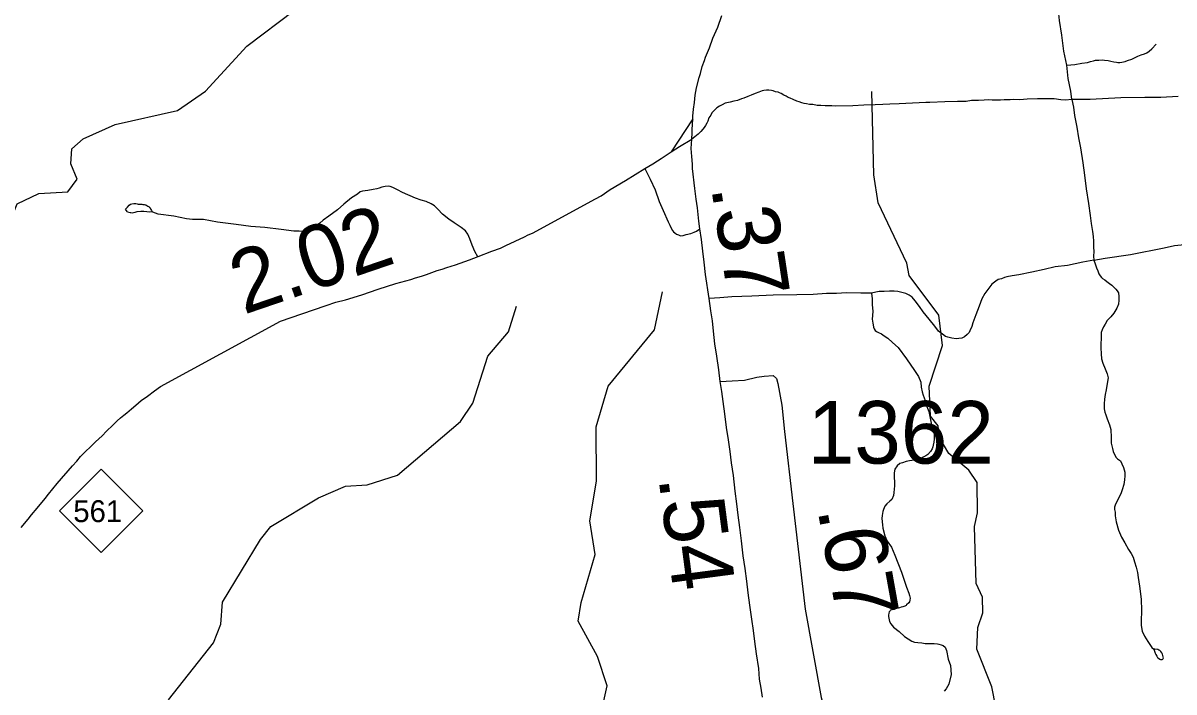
# Model space of a CAD drawing. Extents: x 2290615 to 2522933, y 819489 to 1012715.
# Drawn here: x 2297383 to 2306578, y 896542 to 901886 of the extents above; entities that cross this region are included whole.
import ezdxf

# ---------------------------------------------------------------- set-up
doc = ezdxf.new("R2010")
doc.units = 0
for name, color, linetype in [('Exist Hydrographic Misc Water Feature', 7, 'Continuous'), ('Exist Road Non-System Type 51', 7, 'Continuous'), ('Exist Road Primary NC Attributed', 7, 'Continuous'), ('Exist Road Primary NC Mileage Hundredths English Label', 7, 'Continuous'), ('Exist Road Primary NC Shield CELL', 7, 'Continuous'), ('Exist Road Primary NC Shield Number Label', 7, 'Continuous'), ('Exist Road Secondary Mileage Hundredths English Label', 7, 'Continuous'), ('Exist Road Secondary Type 51 Attributed', 7, 'Continuous'), ('Exist Road Secondary Type 51 Number Label', 7, 'Continuous')]:
    doc.layers.add(name, color=color, linetype=linetype)

msp = doc.modelspace()

# ---------------------------------------------------------------- linework, layer by layer
at = {"layer": 'Exist Hydrographic Misc Water Feature'}
for points in [[(2295899.3, 899469.5), (2295979, 899482.9), (2296301, 899755.4), (2296392, 899795.2), (2296899.9, 899878.4), (2297049, 899946.9), (2297189.1, 900087.3), (2297335.1, 900441.1), (2297508.9, 900523.9), (2297742.1, 900536.7), (2297816.1, 900638.2), (2297765, 900760.8), (2297772, 900879.2), (2297862, 900961.7), (2298120, 901074), (2298618.1, 901186.4), (2298841, 901340), (2299171.1, 901701.4), (2299551.1, 901989.4)], [(2305220.1, 896094.4), (2305123.1, 896582.7), (2305004.2, 896883), (2305010.2, 897057.3), (2305050.1, 897173.8), (2305049.1, 897298.5), (2304998.3, 897408), (2304985.1, 897863.6), (2305008.1, 897973), (2305006.3, 898215.7), (2304938.2, 898314.7), (2304778.2, 898446), (2304702.2, 898577.4), (2304693.1, 898668.9), (2304634.1, 898745.3), (2304623.2, 898984.4), (2304728.2, 899310.4), (2304700.1, 899552.1), (2304463.1, 899867.4), (2304445.2, 899968.4), (2304215.2, 900447.9), (2304180.1, 900672.9), (2304164.1, 901338.5)], [(2302002.2, 896375.9), (2302050.2, 896591.2), (2301972.1, 896824.3), (2301819.1, 897106.9), (2301842.1, 897255.5), (2301955.1, 897640.9), (2301910.2, 897908.1), (2301965.1, 898225.5), (2301961.2, 898658.5), (2302057.2, 898984.1), (2302427.1, 899435.8), (2302491.1, 899737.1)], [(2298544, 896480.1), (2298905.1, 896934.7), (2298962.1, 897084.7), (2298977.1, 897259.3), (2299280.2, 897760.8), (2299362, 897862.6), (2299743.2, 898091.5), (2299958.1, 898185.7), (2300133.2, 898196.2), (2300374.1, 898274.9), (2300877.1, 898702.7), (2300976.2, 898847.9), (2301096.1, 899223.7), (2301261.2, 899417.5), (2301326.2, 899623.7)]]:
    msp.add_lwpolyline(points, dxfattribs=at)
at = {"layer": 'Exist Road Non-System Type 51'}
msp.add_line((2302734.4, 901119.7), (2302562.1, 900857.6), dxfattribs=at)
for points in [[(2305721, 901548.7), (2305697.6, 901660.1), (2305683, 901789.1), (2305662.4, 901906.4), (2305653.7, 902011.9), (2305641.9, 902085.2), (2305633.1, 902170.2), (2305612.6, 902264), (2305577.5, 902390.1), (2305562.8, 902492.7), (2305548.2, 902551.3), (2305533.5, 902680.3), (2305521.8, 902750.7), (2305515.9, 902818.1)], [(2305721, 901548.7), (2305786.2, 901554.9), (2305842.1, 901564), (2305886.4, 901570.6), (2305912.5, 901578.4), (2305934.6, 901583.6), (2305951.5, 901587.5), (2305978.9, 901590.1), (2306007.5, 901591.4), (2306023.2, 901587.5), (2306051.8, 901584.9), (2306073.9, 901581), (2306097.4, 901575.8), (2306119.5, 901572.3), (2306129.9, 901571.4), (2306146.4, 901571.4), (2306162.9, 901572.3), (2306188.1, 901577.5), (2306208.1, 901585.3), (2306240.6, 901597.9), (2306288.8, 901621.4), (2306314.9, 901631.8), (2306342.2, 901639.6), (2306360.4, 901647.4), (2306380, 901660.5), (2306400.8, 901678.7), (2306434.7, 901716.5)], [(2305762.4, 901274), (2305753.3, 901340.6), (2305732.8, 901443.2), (2305721, 901548.7)], [(2305762.4, 901274), (2305712.3, 901270.2), (2305673.1, 901271.5), (2305621.2, 901279.1), (2305563, 901279.1), (2305488.3, 901279.1), (2305404.8, 901277.8), (2305345.4, 901272.8), (2305299.8, 901274), (2305270.7, 901271.5), (2305222.6, 901272.8), (2305193.5, 901270.2), (2305160.6, 901269.5), (2305124.6, 901269), (2305094.8, 901270.8), (2305060.6, 901268.4), (2305016.7, 901265.8), (2304960.7, 901265.3), (2304919, 901258.8), (2304887, 901258.5), (2304849, 901258.1), (2304747.1, 901255), (2304627.2, 901251.6), (2304595.2, 901251.3), (2304383.3, 901241), (2304309.4, 901238.2), (2304253.5, 901235.7), (2304191.4, 901231), (2304101.4, 901230.1), (2304013.6, 901225.1), (2303873.7, 901221.5), (2303845.6, 901223.4), (2303813.6, 901222.9), (2303791.7, 901224.8), (2303755.6, 901226.3), (2303727.8, 901228), (2303693.7, 901233.8), (2303665.6, 901235.4), (2303643.6, 901241.1), (2303623.5, 901242.9), (2303605.5, 901248.8), (2303583.3, 901256.5), (2303565.3, 901262.3), (2303535.2, 901273.9), (2303513.1, 901285.8), (2303497.1, 901291.5), (2303479.1, 901301.4), (2303460.9, 901309.1), (2303438.8, 901323), (2303426.8, 901326.9), (2303414.8, 901332.6), (2303394.6, 901336.4), (2303376.5, 901344.2), (2303362.6, 901346.1), (2303342.4, 901349.8), (2303322.6, 901349.6), (2303302.6, 901345.4), (2303288.7, 901343.2), (2303260.7, 901333.1), (2303232.9, 901322.7), (2303201.1, 901308.4), (2303173.1, 901298.1), (2303141.4, 901285.8), (2303123.4, 901279.6), (2303091.5, 901267.3), (2303061.6, 901260.9), (2303031.7, 901252.7), (2302993.8, 901244.1), (2302967.9, 901231.8), (2302946.1, 901221.7), (2302926.3, 901207.5), (2302900.6, 901181.2), (2302886.7, 901167.1), (2302876.9, 901148.9), (2302863.2, 901126.9), (2302853.4, 901102.7), (2302845.5, 901084.5), (2302835.8, 901066.5), (2302823.9, 901050.4), (2302814, 901038.2), (2302798.2, 901018.2), (2302776.4, 900997.9), (2302764.6, 900987.8), (2302750.8, 900976.1), (2302725.7, 900958.6)], [(2306611.8, 901299), (2306471.9, 901291.5), (2306344.1, 901290.2), (2306154.1, 901288), (2305908.3, 901275.6), (2305874.3, 901275.2), (2305762.4, 901274)], [(2305762.4, 901274), (2305774.3, 901213.3), (2305784.4, 901147.4), (2305800.9, 901053.8), (2305816.1, 900967.7), (2305831.2, 900889.2), (2305850.2, 900767.6), (2305862.9, 900671.4), (2305876.8, 900560), (2305895.8, 900444.8), (2305908.4, 900347.3), (2305916, 900284), (2305927.4, 900220.7), (2305932.5, 900181.5), (2305935, 900143.5), (2305936.3, 900095.4), (2305937.5, 900059.9), (2305936.3, 900022), (2305938.8, 899991.6)], [(2302351.8, 900723.1), (2302394.6, 900637.9), (2302433.4, 900552.4), (2302466.3, 900460.7), (2302497.2, 900387.2), (2302538.1, 900297.6), (2302550.4, 900269.7), (2302560.8, 900245.9), (2302570.9, 900227.9), (2302578.9, 900218.1), (2302591.2, 900208.2), (2302603.2, 900198.4), (2302619.2, 900192.5), (2302635.3, 900186.8), (2302657.4, 900188.9), (2302681.1, 900195.2), (2302719.2, 900203.6), (2302744.9, 900215.9), (2302762.9, 900222), (2302790.6, 900242.3)], [(2301016.9, 900018.2), (2300992.1, 900060.4), (2300971, 900110), (2300953.7, 900162), (2300936.3, 900198), (2300917.8, 900225.3), (2300883.1, 900251.3), (2300827.3, 900288.5), (2300785.2, 900318.3), (2300734.4, 900357.9), (2300697.2, 900398.8), (2300671.2, 900426.1), (2300642.7, 900441), (2300603, 900459.6), (2300563.4, 900470.8), (2300518.7, 900485.6), (2300413.4, 900531.5), (2300373.8, 900553.8), (2300337.8, 900572.4), (2300315.5, 900579.9), (2300301.9, 900581.1), (2300277.1, 900579.9), (2300249.8, 900573.7), (2300227.5, 900565), (2300209, 900560), (2300180.5, 900555.1), (2300138.3, 900548.9), (2300116, 900543.9), (2300094.9, 900542.7), (2300076.4, 900536.5), (2300054.1, 900519.1), (2300007, 900489.4), (2299946.2, 900439.8), (2299894.2, 900393.9), (2299826, 900343), (2299780.2, 900310.8), (2299754.2, 900287.3), (2299731.9, 900271.1), (2299715.8, 900253.8), (2299707.1, 900240.1), (2299693.5, 900229), (2299676.1, 900221.5), (2299645.1, 900217.8), (2299589.4, 900222.8), (2299547.2, 900221.5), (2299445.6, 900236.4), (2299315.5, 900252.5), (2299204, 900261.2), (2299085, 900274.9), (2298937.6, 900293.5), (2298824.8, 900315.8), (2298771.5, 900315.8), (2298735.6, 900317), (2298688.5, 900320.7), (2298588.1, 900341.8), (2298461.7, 900357.9), (2298420.5, 900374.7), (2298413, 900376.5)], [(2298413, 900376.5), (2298392.3, 900375.3), (2298371.3, 900377.8), (2298347.7, 900379), (2298324.2, 900379), (2298293.2, 900376.5), (2298275.8, 900371.6), (2298253.5, 900367.8), (2298244.8, 900368.3), (2298238.7, 900369.1), (2298218.8, 900374.4), (2298215.1, 900379), (2298201.5, 900397.6), (2298217.6, 900415), (2298230, 900430.1), (2298242.4, 900438.5), (2298251.1, 900441), (2298268.4, 900444.7), (2298278.3, 900444.7), (2298283.3, 900444.7), (2298295.7, 900442.2), (2298303.1, 900439.8), (2298318, 900438.5), (2298331.6, 900438.5), (2298340.2, 900436.8), (2298350.2, 900435.2), (2298357.6, 900433.6), (2298365, 900431.9), (2298372.5, 900427.4), (2298379.9, 900423.6), (2298391.1, 900417.4), (2298394.4, 900413.1), (2298397.7, 900408.6), (2298402.2, 900400.1), (2298404.7, 900395.1), (2298408.4, 900388.9), (2298412.2, 900381.5), (2298413, 900376.5)], [(2305938.8, 899991.6), (2306027.9, 900007.9), (2306230.5, 900035.9), (2306498.6, 900089), (2306582.8, 900107.7), (2306635.8, 900113.9), (2306748, 900129.5), (2306830.6, 900145.1), (2306914.8, 900162.3), (2306964.7, 900174.7), (2307022.3, 900190.3), (2307072.2, 900209)], [(2305938.8, 899991.6), (2305850.3, 899976.4), (2305727.4, 899949.3), (2305629.9, 899936.6), (2305541.3, 899916.8), (2305443.8, 899895.1), (2305339, 899873.4), (2305284.8, 899866.1), (2305243.2, 899858.9), (2305223.3, 899851.7), (2305199.8, 899842.6), (2305172.7, 899835.4), (2305154.7, 899822.8), (2305123.9, 899799.2), (2305098.6, 899766.7), (2305066.1, 899725.1), (2305044.4, 899681.7), (2305022.8, 899623.9), (2304995.6, 899553.4), (2304972.2, 899490.1), (2304963.1, 899461.2), (2304946.9, 899426.8), (2304941.4, 899412.4), (2304925.2, 899396.1), (2304905.3, 899378), (2304883.6, 899369), (2304860.1, 899365.4), (2304838.4, 899363.5), (2304804.1, 899367.2), (2304771.6, 899376.2), (2304751.7, 899381.6), (2304728.2, 899399.7), (2304697.5, 899425), (2304666.8, 899464.8), (2304621.6, 899520.8), (2304574.6, 899578.7), (2304543.9, 899620.3), (2304509.6, 899667.3), (2304486.1, 899694.4), (2304462.6, 899710.7), (2304435.5, 899725.1), (2304404.8, 899732.4), (2304372.3, 899739.6), (2304341.5, 899743.2), (2304305.4, 899743.2), (2304262, 899739.6), (2304224.1, 899739.6), (2304195.2, 899734.2), (2304160.9, 899728.7)], [(2305938.8, 899991.6), (2305948.9, 899962.5), (2305960.3, 899930.8), (2305969.2, 899905.5), (2305978, 899882.7), (2305988.1, 899866.2), (2305998.3, 899853.6), (2306008.4, 899846), (2306024.8, 899833.3), (2306042.6, 899820.7), (2306064.1, 899805.5), (2306083, 899790.3), (2306098.2, 899775.1), (2306113.4, 899759.9), (2306124.8, 899747.2), (2306133.7, 899729.5), (2306138.7, 899701.7), (2306137.5, 899671.3), (2306133.7, 899640.2), (2306122.3, 899608.6), (2306098.2, 899568.1), (2306072.9, 899537.7), (2306045.1, 899508.6), (2306027.4, 899480.7), (2306014.7, 899457.9), (2306003.3, 899435.2), (2305997, 899412.4), (2305997, 899394.6), (2305995.7, 899363), (2305993.2, 899326.3), (2305993.2, 899289.6), (2305995.7, 899242.7), (2305999.5, 899202.2), (2306009.7, 899169.3), (2306027.4, 899122.4), (2306043.8, 899081.9), (2306052.7, 899050.8), (2306045.1, 899004.7), (2306037.5, 898955.3), (2306028.6, 898917.4), (2306023.6, 898880.6), (2306021, 898842.7), (2306021, 898803.4), (2306024.8, 898776.8), (2306033.7, 898755.3), (2306043.8, 898724.9), (2306064.1, 898675.5), (2306072.9, 898638.8), (2306075.5, 898574.3), (2306076.7, 898528.7), (2306086.8, 898486.9), (2306091.9, 898462.9), (2306102, 898438.8), (2306117.2, 898416), (2306127.3, 898403.4), (2306150.1, 898386.9), (2306161.5, 898365.4), (2306174.1, 898333.7), (2306185.5, 898297), (2306186.8, 898269.2), (2306183, 898236.2), (2306177.9, 898199.5), (2306164, 898157.7), (2306152.6, 898123.6), (2306138.7, 898094.4), (2306126.1, 898071.7), (2306110.9, 898042.5), (2306103.3, 898017.2), (2306102, 897999.5), (2306107.1, 897979.2), (2306108.4, 897950.1), (2306117.2, 897900.7), (2306133.7, 897833.6), (2306157.7, 897779.2), (2306184.3, 897732.4), (2306215.9, 897680.5), (2306237.4, 897647.5), (2306252.6, 897619.7), (2306264, 897580.4), (2306276.6, 897537.4), (2306286.8, 897496.9), (2306293.1, 897455.1), (2306301.9, 897388), (2306317.1, 897282.9), (2306319.7, 897193), (2306315.9, 897106.9), (2306315.9, 897072.8), (2306323.5, 897027.2), (2306343.7, 896987.9), (2306369, 896943.6), (2306400.6, 896898.1), (2306417.3, 896884.1)], [(2304160.9, 899728.7), (2304075.4, 899727.5), (2303961, 899730.2), (2303881.5, 899726.2), (2303803.4, 899724.8), (2303695.7, 899718.1), (2303563.8, 899715.4), (2303376.6, 899712.7), (2303205.6, 899703.3), (2303046.8, 899697.9), (2302949.8, 899691.2), (2302864.6, 899685.7)], [(2304160.9, 899728.7), (2304166.3, 899683.5), (2304168.1, 899638.3), (2304171.7, 899582.3), (2304168.1, 899519), (2304173.1, 899487.1), (2304174.3, 899475.1), (2304178.2, 899454.9), (2304182.5, 899441.3), (2304189.8, 899430.4), (2304202.4, 899421.4), (2304216.9, 899414.2), (2304242.2, 899401.5), (2304263.9, 899387), (2304291, 899369), (2304330.7, 899334.6), (2304374.1, 899294.8), (2304440.9, 899202.6), (2304506, 899108.6), (2304536.7, 899061.6), (2304554.8, 899016.4), (2304558.4, 898976.7), (2304567.4, 898940.5), (2304574.6, 898913.4), (2304589.1, 898870), (2304597.4, 898836), (2304619.8, 898783.2), (2304632.5, 898714.5), (2304646.9, 898653), (2304661.4, 898611.5), (2304663.2, 898578.9), (2304662, 898560.9), (2304659, 898538.1), (2304654.1, 898513.8), (2304652.3, 898501.2), (2304645.1, 898483.1), (2304632.5, 898463.2), (2304610.8, 898439.7), (2304594.5, 898427), (2304574.6, 898418), (2304554.8, 898405.4), (2304531.3, 898401.7), (2304502.4, 898394.5), (2304466.2, 898387.3), (2304437.3, 898381.8), (2304410.2, 898372.8), (2304386.7, 898365.6), (2304366.8, 898349.3), (2304347, 898320.4), (2304341.8, 898292.3), (2304343.4, 898249.9), (2304345.2, 898226.4), (2304345.2, 898202.9), (2304345.2, 898188.4), (2304341.5, 898161.3), (2304339.7, 898134.2), (2304336.1, 898110.7), (2304323.5, 898078.1), (2304309, 898065.5), (2304283.7, 898045.6), (2304267.5, 898025.7), (2304256.6, 898000.4), (2304253, 897982.3), (2304245.8, 897951.6), (2304244, 897926.3), (2304248.5, 897876.2), (2304250.9, 897849.3), (2304267.5, 897788.9), (2304287.3, 897747.3), (2304321.7, 897698.5), (2304348.8, 897635.2), (2304401.2, 897497.8), (2304441.8, 897378.1), (2304459.7, 897331.4), (2304466.2, 897311.6), (2304469.8, 897289.9), (2304468, 897275.4), (2304464.4, 897262.8), (2304459, 897253.7), (2304440.9, 897237.4), (2304437.3, 897233.8), (2304428.3, 897228.4), (2304412, 897223), (2304399.4, 897219.4), (2304384.9, 897213.9), (2304367, 897210.2), (2304354.4, 897206.6), (2304341.5, 897201.3), (2304327.1, 897197.7), (2304314.4, 897194.1), (2304310.8, 897190.4), (2304303.6, 897183.2), (2304300, 897172.4), (2304296.4, 897156.1), (2304297, 897143.4), (2304300, 897130.8), (2304306.3, 897105), (2304317.1, 897085.1), (2304337.9, 897060.3), (2304383.1, 897024.1)], [(2304383.1, 897024.1), (2304424.7, 896986.1), (2304454.3, 896965.6), (2304484.9, 896948.8), (2304506.4, 896940.4), (2304533.1, 896937.3), (2304563.8, 896933.7), (2304590.9, 896930.1), (2304614.4, 896928.3), (2304639.7, 896928.3), (2304661.4, 896928.3), (2304688.5, 896926.5), (2304699.3, 896924.7), (2304719.2, 896919.3), (2304735.5, 896912), (2304751.1, 896898.5), (2304759.5, 896874), (2304775.2, 896803.5), (2304791.5, 896752.9), (2304796.9, 896680.6), (2304778.8, 896602.9), (2304757.1, 896567.6), (2304740.9, 896547.7)], [(2306417.3, 896884.1), (2306427.2, 896851.2), (2306433.5, 896839.8), (2306441.1, 896828.4), (2306447.5, 896818.3), (2306453.8, 896812), (2306465.2, 896803.1), (2306471.8, 896802), (2306477, 896800.8), (2306483.7, 896802), (2306488.7, 896805), (2306494.3, 896813.2), (2306493, 896823.4), (2306490.5, 896832.2), (2306486.7, 896843.6), (2306481.6, 896853.7), (2306473.7, 896865.4), (2306466.1, 896871.9), (2306457.1, 896876), (2306449, 896880.8), (2306426.6, 896885), (2306417.3, 896884.1)]]:
    msp.add_lwpolyline(points, dxfattribs=at)
at = {"layer": 'Exist Road Primary NC Attributed'}
for points in [[(2302725.7, 900958.6), (2302727.2, 900975.1), (2302727.9, 900989.1), (2302729.6, 901031.7), (2302734.4, 901119.7), (2302734.4, 901141.4), (2302739.2, 901196.8), (2302746.4, 901251.1), (2302753.2, 901309.7), (2302764.5, 901367.7), (2302783.7, 901449.8), (2302795.4, 901481.9), (2302808.7, 901538), (2302828.4, 901586.1), (2302835.6, 901613.9), (2302868.1, 901688.6), (2302894.6, 901764.5), (2302933.2, 901853.7), (2302966.9, 901945.3)], [(2297366.8, 897854.6), (2297424.3, 897922.7), (2297450.1, 897956), (2297496.7, 898009.1), (2297560, 898086.8), (2297587.5, 898123.2), (2297654.5, 898206), (2297776.9, 898349.2), (2297812.6, 898385.5), (2297842.2, 898421.7), (2297877.8, 898456.2), (2297927.2, 898504.7), (2297962.9, 898541.1), (2298014.4, 898587.7), (2298049.9, 898624), (2298099.1, 898673.6), (2298135.4, 898706.9), (2298162.7, 898731.1), (2298186.9, 898752.3), (2298211.1, 898772), (2298250.4, 898803.8), (2298283.7, 898834.1), (2298326.1, 898868.9), (2298377.5, 898905.2), (2298433.5, 898947.6), (2298480.4, 898982.4), (2299440.8, 899504.5), (2299610.2, 899562), (2299805.4, 899628.6), (2299881.1, 899654.4), (2299958.2, 899675.5), (2300089.4, 899714.9), (2300219.5, 899760.3), (2300361.7, 899803.7), (2300480.7, 899836), (2300519, 899849.1), (2300565.4, 899864.3), (2300605.8, 899877.4), (2300650.2, 899893.5), (2300691.5, 899907.7), (2300730.9, 899918.8), (2300768.2, 899931.9), (2300837.8, 899955.1), (2300948.7, 899993.5), (2301018.3, 900019.7), (2301129.3, 900063.1), (2301197.9, 900088.3), (2301240.2, 900107.5), (2301388.5, 900177.1), (2301419.8, 900193.3), (2301452.1, 900206.4), (2301957.4, 900481.9), (2302001.8, 900506.1), (2302073.4, 900555.6), (2302195.4, 900628.3), (2302351.8, 900723.1), (2302414.3, 900761.5), (2302451.6, 900784.7), (2302480.7, 900802.9), (2302562.1, 900857.6), (2302627.6, 900900.3), (2302725.7, 900958.6)], [(2302953.5, 899022.4), (2302940.7, 899116.4), (2302925.7, 899224.2), (2302910.6, 899323.9), (2302899.5, 899423.9), (2302890.5, 899505.7), (2302877.6, 899585.4), (2302864.6, 899685.7), (2302836.6, 899877.1), (2302823.6, 899974.8), (2302814.6, 900062.7), (2302803.6, 900156.4), (2302790.6, 900242.3), (2302782, 900302.2), (2302770.8, 900408), (2302760.2, 900478), (2302749.2, 900563.8), (2302731.5, 900723.5), (2302731.1, 900757.5), (2302726.5, 900819.4), (2302721.7, 900883.4), (2302725.7, 900958.6)], [(2303290.7, 896501.1), (2303280.1, 896570.9), (2303267.2, 896644.8), (2303260.4, 896728.7), (2303243.1, 896846.5), (2303230.1, 896944.2), (2303219.1, 897032.1), (2303206.1, 897123.9), (2303188.9, 897235.8), (2303175.9, 897333.5), (2303164.9, 897427.3), (2303151.8, 897527.2), (2303136.8, 897629), (2303123.5, 897748.7), (2303110.3, 897854.6), (2303097.2, 897954.5), (2303086.3, 898044.3), (2303073.2, 898146), (2303057.8, 898271.9), (2303042.7, 898371.7), (2303031.8, 898461.7), (2303018.7, 898555.4), (2303003.6, 898655.2), (2302990.6, 898763.1), (2302975.5, 898862.7), (2302964.6, 898942.7), (2302953.5, 899022.4)]]:
    msp.add_lwpolyline(points, dxfattribs=at)
at = {"layer": 'Exist Road Primary NC Shield CELL'}
msp.add_lwpolyline([(2297675.3, 897988.2), (2298008.3, 898321.2), (2298341.3, 897988.2), (2298008.3, 897655.2)], close=True, dxfattribs=at)
at = {"layer": 'Exist Road Secondary Type 51 Attributed'}
msp.add_lwpolyline([(2302953.5, 899022.4), (2303048, 899026.4), (2303146.2, 899031.8), (2303244.5, 899056.1), (2303305.1, 899065.5), (2303376.5, 899070.9), (2303402.1, 899046), (2303414.2, 899005.6), (2303445.1, 898831.8), (2303465.3, 898621.6), (2303533.2, 898047.1), (2303631.4, 897203.4), (2303758.5, 896498.4), (2303776.4, 896437.3), (2303789.9, 896373.8), (2303807.7, 896285.6), (2303817.1, 896228.4), (2303829.3, 896161.8), (2303833, 896120.5), (2303834.9, 896083), (2303838.2, 896026)], dxfattribs=at)

# ---------------------------------------------------------------- texts
at = {"layer": 'Exist Road Primary NC Mileage Hundredths English Label'}
for s, rotation, p in [('.37', 278.60469, (2302879.8, 900574.6)), ('2.02', 18.84339, (2299144.8, 899553.9)), ('.54', 277.47098, (2302458.6, 898254.4))]:
    msp.add_text(s, height=500, rotation=rotation, dxfattribs=at).set_placement(p)
at = {"layer": 'Exist Road Primary NC Shield Number Label'}
msp.add_text('561', height=175, dxfattribs=at).set_placement((2297784.4, 897898.5))
at = {"layer": 'Exist Road Secondary Mileage Hundredths English Label'}
msp.add_text('.67', height=500, rotation=280.21591, dxfattribs=at).set_placement((2303729.1, 898001.7))
at = {"layer": 'Exist Road Secondary Type 51 Number Label'}
msp.add_text('1362', height=500, dxfattribs=at).set_placement((2303652.1, 898366.1))

doc.saveas('drawing.dxf')
